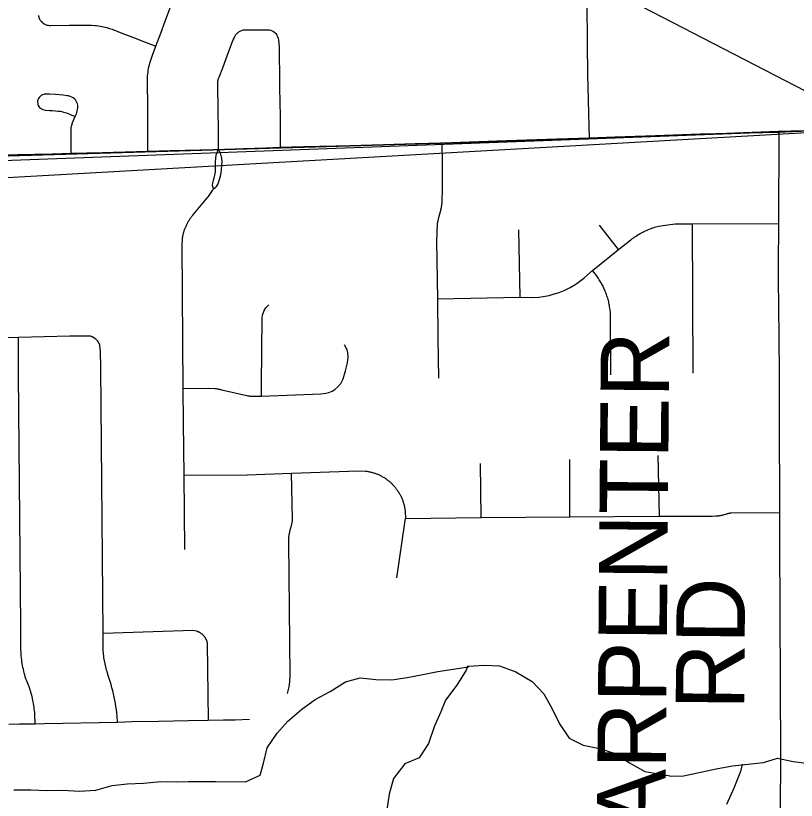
# Model space of a CAD drawing. Extents: x 0 to 34, y 0 to 22.
# Drawn here: x 5.7859 to 6.11, y 20.1857 to 20.5114 of the extents above; entities that cross this region are included whole.
import ezdxf

# ---------------------------------------------------------------- set-up
doc = ezdxf.new("R2010")
doc.units = 0
for name, color, linetype in [('GM_X_City_Street', 7, 'Continuous'), ('GM_X_Corporation', 7, 'Continuous'), ('GM_X_County_Road', 7, 'Continuous'), ('GM_X_County_Road_Text', 7, 'Continuous'), ('GM_X_Minor_River', 7, 'Continuous'), ('GM_X_Rail_Line_Text', 7, 'Continuous'), ('GM_X_Township', 7, 'Continuous'), ('GM_X_Unincorporated', 7, 'Continuous'), ('SH_Cut_Line', 7, 'Continuous'), ('SH_Text', 7, 'Continuous')]:
    doc.layers.add(name, color=color, linetype=linetype)

msp = doc.modelspace()

# ---------------------------------------------------------------- linework, layer by layer
at = {"layer": 'GM_X_City_Street'}
for p, q in [((6.03615, 20.41431), (6.0283, 20.42447)), ((6.06709, 20.36296), (6.06681, 20.42492)), ((5.99534, 20.39449), (5.99479, 20.42254)), ((6.05311, 20.30361), (6.05267, 20.32884)), ((5.97915, 20.30312), (5.97888, 20.32557)), ((6.01597, 20.30339), (6.01597, 20.32715))]:
    msp.add_line(p, q, dxfattribs=at)
for points in [[(5.84084, 20.45514), (5.84078, 20.47052), (5.84072, 20.47629), (5.84068, 20.48113), (5.84064, 20.48487), (5.84069, 20.48639), (5.84077, 20.48715), (5.84086, 20.48791), (5.84097, 20.48867), (5.84111, 20.48943), (5.84126, 20.49018), (5.84144, 20.49093), (5.84163, 20.49167), (5.84275, 20.49497), (5.84404, 20.49872), (5.84611, 20.50414), (5.84801, 20.50914), (5.85011, 20.51467), (5.85243, 20.52078), (5.85452, 20.52629), (5.8565, 20.5315), (5.85847, 20.53668)], [(5.79699, 20.50851), (5.79651, 20.50901), (5.79632, 20.50926), (5.79614, 20.50954), (5.79598, 20.50984), (5.79584, 20.51014), (5.79572, 20.51046), (5.79563, 20.51078), (5.79556, 20.51111), (5.7955, 20.51144)], [(5.79699, 20.50851), (5.7977, 20.50799), (5.79797, 20.50784), (5.79825, 20.50771), (5.79854, 20.50759), (5.79884, 20.5075), (5.79935, 20.50742), (5.79986, 20.50736), (5.80037, 20.50732), (5.80808, 20.50738), (5.81307, 20.50743), (5.81739, 20.50738), (5.81882, 20.50731), (5.81953, 20.50724), (5.82025, 20.50715), (5.82096, 20.50704), (5.82166, 20.50691), (5.82236, 20.50676), (5.82306, 20.5066), (5.82376, 20.50641), (5.82485, 20.50607), (5.82593, 20.50571), (5.83005, 20.50412), (5.83488, 20.50226), (5.83944, 20.5005), (5.84404, 20.49872)], [(5.87009, 20.45587), (5.87013, 20.46145), (5.87006, 20.46584), (5.87, 20.47054), (5.86992, 20.47572), (5.86987, 20.47925), (5.86981, 20.48321), (5.86989, 20.48425), (5.86996, 20.48459), (5.87004, 20.48493), (5.87015, 20.48526), (5.87028, 20.48558), (5.87042, 20.4859), (5.87185, 20.48972), (5.87315, 20.49317), (5.87431, 20.49629), (5.87593, 20.50062), (5.87625, 20.50135), (5.87658, 20.50208), (5.87671, 20.50238), (5.87685, 20.50268), (5.877, 20.50297), (5.87718, 20.50325), (5.87737, 20.50352), (5.87758, 20.50377), (5.87781, 20.50402), (5.87805, 20.50425), (5.8783, 20.50446), (5.87856, 20.50466), (5.87884, 20.50484), (5.87912, 20.50501), (5.87944, 20.50514), (5.8801, 20.50536), (5.88044, 20.50544), (5.88078, 20.50551), (5.88113, 20.50555), (5.89125, 20.50547), (5.89187, 20.50532), (5.89243, 20.50509), (5.89292, 20.50483), (5.89343, 20.50442), (5.89387, 20.50393), (5.89428, 20.50334), (5.89459, 20.5027), (5.89485, 20.50203), (5.89503, 20.5012), (5.89516, 20.49999), (5.89523, 20.49819), (5.8953, 20.49376), (5.89539, 20.48789), (5.89549, 20.48134), (5.89557, 20.47575), (5.89566, 20.46937), (5.89576, 20.46289), (5.89573, 20.45674)], [(5.80902, 20.45427), (5.80898, 20.45918), (5.8089, 20.46261), (5.80894, 20.46411), (5.809, 20.46482), (5.80909, 20.46554), (5.8093, 20.46638), (5.80957, 20.46708), (5.81066, 20.46955), (5.81111, 20.47068), (5.8113, 20.47126), (5.81146, 20.47185), (5.81161, 20.47244), (5.81171, 20.4731), (5.81167, 20.47423), (5.81154, 20.47482), (5.81133, 20.47538), (5.81104, 20.4759), (5.8107, 20.47639), (5.81029, 20.47683), (5.80983, 20.47722), (5.80922, 20.47757), (5.80858, 20.47784), (5.80791, 20.47804), (5.80722, 20.47817), (5.80568, 20.47833), (5.8024, 20.47861), (5.79995, 20.47882), (5.79887, 20.47886), (5.79795, 20.47878), (5.79765, 20.47871), (5.79707, 20.4785), (5.79653, 20.47821), (5.79603, 20.47785), (5.79564, 20.47743), (5.79537, 20.47698), (5.79516, 20.4765), (5.79504, 20.47599), (5.79513, 20.47446), (5.7953, 20.47403), (5.79553, 20.47364), (5.79584, 20.47329), (5.79619, 20.473), (5.79665, 20.47272), (5.79719, 20.47245), (5.79776, 20.47227), (5.79836, 20.47216), (5.79992, 20.47203), (5.80121, 20.47197), (5.80249, 20.47191), (5.80361, 20.47181), (5.80444, 20.4717), (5.80509, 20.47156), (5.80574, 20.47139), (5.80639, 20.4712), (5.80703, 20.47099), (5.80766, 20.47076), (5.80828, 20.47051), (5.81066, 20.46955)], [(5.86799, 20.43952), (5.86774, 20.44051), (5.86768, 20.44093), (5.86775, 20.44205), (5.86809, 20.44316), (5.86835, 20.44401), (5.86861, 20.44516), (5.86882, 20.44663), (5.86892, 20.45071), (5.86896, 20.45212), (5.86917, 20.45357), (5.87009, 20.45587)], [(5.86792, 20.43936), (5.86799, 20.43952), (5.86907, 20.44026), (5.86931, 20.4405), (5.86984, 20.44133), (5.87042, 20.44292), (5.87091, 20.44477), (5.87119, 20.44622), (5.87135, 20.44755), (5.87158, 20.45091), (5.8715, 20.45228), (5.8711, 20.45385), (5.87009, 20.45587)], [(5.96153, 20.361), (5.96125, 20.37734), (5.96116, 20.39385), (5.96072, 20.41769), (5.961, 20.42494), (5.96152, 20.42762), (5.96221, 20.43009), (5.96233, 20.43051), (5.96243, 20.43094), (5.96252, 20.43137), (5.96261, 20.4318), (5.96269, 20.43222), (5.96277, 20.43266), (5.96283, 20.43309), (5.96289, 20.43353), (5.96294, 20.43396), (5.96298, 20.4344), (5.96302, 20.43483), (5.96312, 20.43871), (5.96303, 20.4506), (5.96296, 20.4586)], [(5.85607, 20.28988), (5.85579, 20.32067), (5.85559, 20.34249), (5.85547, 20.35667), (5.855, 20.41616), (5.85514, 20.41869), (5.85518, 20.41902), (5.85523, 20.41934), (5.85528, 20.41967), (5.85534, 20.42), (5.85541, 20.42032), (5.85548, 20.42064), (5.85556, 20.42096), (5.85564, 20.42128), (5.85573, 20.4216), (5.85582, 20.42192), (5.85592, 20.42223), (5.85602, 20.42255), (5.85613, 20.42286), (5.85625, 20.42317), (5.85637, 20.42348), (5.8565, 20.42378), (5.85663, 20.42408), (5.85676, 20.42439), (5.8569, 20.42468), (5.85705, 20.42498), (5.85721, 20.42527), (5.85736, 20.42556), (5.85753, 20.42585), (5.85769, 20.42613), (5.85786, 20.42642), (5.85804, 20.42669), (5.85822, 20.42697), (5.85841, 20.42724), (5.8586, 20.42751), (5.8588, 20.42778), (5.859, 20.42804), (5.85921, 20.4283), (5.85942, 20.42855), (5.86573, 20.43606), (5.86594, 20.43632), (5.8676, 20.43878), (5.86792, 20.43936)], [(5.96116, 20.39385), (5.99534, 20.39449), (6.00046, 20.39445), (6.00301, 20.39456), (6.00492, 20.39479), (6.00736, 20.3953), (6.00896, 20.39573), (6.01146, 20.3965), (6.0136, 20.39736), (6.01614, 20.39857), (6.01849, 20.39998), (6.02181, 20.4025), (6.02529, 20.40565), (6.03615, 20.41431), (6.04128, 20.41841), (6.04174, 20.41876), (6.04222, 20.41909), (6.0427, 20.41943), (6.04318, 20.41975), (6.04368, 20.42007), (6.04417, 20.42037), (6.04467, 20.42067), (6.04518, 20.42096), (6.04569, 20.42124), (6.04621, 20.42151), (6.04673, 20.42178), (6.04725, 20.42203), (6.04779, 20.42227), (6.04832, 20.42251), (6.04886, 20.42273), (6.0494, 20.42295), (6.04995, 20.42315), (6.05049, 20.42335), (6.05105, 20.42354), (6.0516, 20.42371), (6.05216, 20.42388), (6.05273, 20.42404), (6.05669, 20.42463), (6.05963, 20.42492), (6.06681, 20.42492), (6.10271, 20.4251)], [(6.03294, 20.36229), (6.03284, 20.38739), (6.0328, 20.38791), (6.03276, 20.38844), (6.0327, 20.38896), (6.03264, 20.38949), (6.03257, 20.39001), (6.03248, 20.39053), (6.03239, 20.39106), (6.03229, 20.39157), (6.03219, 20.39209), (6.03207, 20.39261), (6.03194, 20.39312), (6.0318, 20.39363), (6.03166, 20.39414), (6.03151, 20.39464), (6.03134, 20.39515), (6.03117, 20.39565), (6.03099, 20.39614), (6.0308, 20.39664), (6.03061, 20.39713), (6.0304, 20.39761), (6.03019, 20.3981), (6.02996, 20.39858), (6.02973, 20.39905), (6.0295, 20.39952), (6.02925, 20.39999), (6.02899, 20.40045), (6.02873, 20.40091), (6.02846, 20.40136), (6.02818, 20.40181), (6.02789, 20.40226), (6.0276, 20.40269), (6.02729, 20.40313), (6.02698, 20.40356), (6.02667, 20.40398), (6.02634, 20.4044), (6.02601, 20.40481), (6.02529, 20.40565)], [(5.88794, 20.35353), (5.88802, 20.3585), (5.88824, 20.38593), (5.88842, 20.3871), (5.8891, 20.38897), (5.88981, 20.39014), (5.89107, 20.39141)], [(5.82819, 20.21821), (5.82806, 20.22069), (5.82791, 20.22201), (5.82774, 20.22333), (5.82755, 20.22465), (5.82733, 20.22596), (5.82709, 20.22727), (5.82683, 20.22858), (5.82654, 20.22988), (5.82623, 20.23117), (5.8259, 20.23246), (5.82555, 20.23374), (5.82517, 20.23502), (5.82477, 20.23629), (5.82435, 20.23756), (5.82403, 20.23852), (5.82383, 20.23916), (5.82364, 20.2398), (5.82347, 20.24044), (5.82331, 20.24109), (5.82315, 20.24173), (5.82301, 20.24239), (5.82288, 20.24304), (5.82277, 20.24369), (5.82266, 20.24435), (5.82256, 20.24501), (5.82248, 20.24567), (5.82241, 20.24634), (5.82235, 20.247), (5.8223, 20.24766), (5.82226, 20.24833), (5.82222, 20.25511), (5.82126, 20.36518), (5.82114, 20.37208), (5.8209, 20.3745), (5.82083, 20.37469), (5.8208, 20.37479), (5.82076, 20.37488), (5.82072, 20.37498), (5.82068, 20.37507), (5.82064, 20.37516), (5.8206, 20.37525), (5.82055, 20.37534), (5.82051, 20.37543), (5.82046, 20.37552), (5.82041, 20.37561), (5.82036, 20.3757), (5.82031, 20.37578), (5.82025, 20.37587), (5.8202, 20.37596), (5.82014, 20.37604), (5.82008, 20.37612), (5.82002, 20.3762), (5.81996, 20.37629), (5.8199, 20.37637), (5.81983, 20.37644), (5.81977, 20.37652), (5.8197, 20.3766), (5.81963, 20.37667), (5.81957, 20.37675), (5.81949, 20.37682), (5.81942, 20.37689), (5.81935, 20.37696), (5.81927, 20.37703), (5.8192, 20.3771), (5.81912, 20.37716), (5.81904, 20.37723), (5.81897, 20.37729), (5.81889, 20.37735), (5.8188, 20.37741), (5.81872, 20.37747), (5.81864, 20.37753), (5.81856, 20.37758), (5.81847, 20.37764), (5.81838, 20.37769), (5.8183, 20.37775), (5.81821, 20.3778), (5.81812, 20.37784), (5.81803, 20.37789), (5.81794, 20.37794), (5.81785, 20.37798), (5.81776, 20.37802), (5.81766, 20.37806), (5.81757, 20.3781), (5.81748, 20.37814), (5.81738, 20.37818), (5.81729, 20.37821), (5.81719, 20.37824), (5.817, 20.3783), (5.80846, 20.37834), (5.78706, 20.37775), (5.77294, 20.37736)], [(5.79397, 20.21753), (5.79386, 20.22152), (5.79381, 20.22225), (5.79374, 20.22297), (5.79366, 20.22369), (5.79357, 20.22441), (5.79346, 20.22513), (5.79335, 20.22584), (5.79322, 20.22656), (5.79308, 20.22727), (5.79292, 20.22798), (5.79276, 20.22868), (5.79258, 20.22938), (5.79239, 20.23008), (5.79218, 20.23078), (5.79197, 20.23147), (5.79174, 20.23216), (5.7915, 20.23285), (5.79125, 20.23353), (5.79099, 20.2342), (5.79071, 20.23487), (5.79042, 20.23554), (5.79013, 20.2362), (5.78988, 20.23703), (5.78966, 20.2378), (5.78946, 20.23857), (5.78927, 20.23935), (5.7891, 20.24013), (5.78894, 20.24091), (5.78879, 20.24169), (5.78866, 20.24248), (5.78854, 20.24327), (5.78843, 20.24406), (5.78834, 20.24486), (5.78826, 20.24565), (5.7882, 20.24644), (5.78815, 20.24724), (5.78811, 20.24804), (5.78805, 20.25831), (5.78714, 20.3623), (5.78706, 20.37775)], [(5.85547, 20.35667), (5.8659, 20.35679), (5.86854, 20.35668), (5.86887, 20.35664), (5.8692, 20.3566), (5.86952, 20.35655), (5.86985, 20.35649), (5.87017, 20.35643), (5.8705, 20.35636), (5.87082, 20.35629), (5.87114, 20.35621), (5.87146, 20.35612), (5.872, 20.35596), (5.88192, 20.3537), (5.88224, 20.35365), (5.88257, 20.3536), (5.8829, 20.35356), (5.88323, 20.35352), (5.88356, 20.35349), (5.88794, 20.35353), (5.91264, 20.3544), (5.91465, 20.35467), (5.9159, 20.35502), (5.91735, 20.35556), (5.91837, 20.35625), (5.91966, 20.35736), (5.9209, 20.35869), (5.92187, 20.36073), (5.92286, 20.36398), (5.92365, 20.36733), (5.92387, 20.36971), (5.92377, 20.37167), (5.92371, 20.372), (5.92346, 20.37276), (5.92239, 20.37483)], [(5.85579, 20.32067), (5.88196, 20.32085), (5.90041, 20.32151), (5.92813, 20.32252), (5.93109, 20.32239), (5.93142, 20.32235), (5.93174, 20.3223), (5.93207, 20.32225), (5.9324, 20.32219), (5.93272, 20.32213), (5.93304, 20.32206), (5.93336, 20.32198), (5.93368, 20.3219), (5.934, 20.32181), (5.93432, 20.32172), (5.93463, 20.32162), (5.93495, 20.32152), (5.93526, 20.32141), (5.93557, 20.32129), (5.93588, 20.32117), (5.93618, 20.32105), (5.93648, 20.32091), (5.93678, 20.32078), (5.93708, 20.32064), (5.93738, 20.32049), (5.93767, 20.32034), (5.93796, 20.32018), (5.93825, 20.32002), (5.93853, 20.31986), (5.93881, 20.31968), (5.93909, 20.31951), (5.93937, 20.31933), (5.93964, 20.31914), (5.93991, 20.31895), (5.94017, 20.31876), (5.94043, 20.31856), (5.94069, 20.31835), (5.94095, 20.31814), (5.9412, 20.31793), (5.94145, 20.31771), (5.94169, 20.31749), (5.94193, 20.31726), (5.94216, 20.31703), (5.94239, 20.3168), (5.94262, 20.31656), (5.94285, 20.31632), (5.94307, 20.31607), (5.94328, 20.31582), (5.94349, 20.31557), (5.94369, 20.31531), (5.9439, 20.31505), (5.94409, 20.31479), (5.94428, 20.31452), (5.94447, 20.31425), (5.94465, 20.31397), (5.94483, 20.3137), (5.945, 20.31342), (5.94517, 20.31314), (5.94533, 20.31285), (5.94549, 20.31256), (5.94564, 20.31227), (5.94579, 20.31197), (5.94593, 20.31168), (5.94607, 20.31138), (5.9462, 20.31108), (5.94633, 20.31077), (5.94645, 20.31047), (5.94656, 20.31016), (5.94667, 20.30985), (5.94678, 20.30954), (5.94687, 20.30922), (5.94697, 20.30891), (5.94706, 20.30859), (5.94714, 20.30827), (5.94722, 20.30795), (5.94729, 20.30763), (5.94735, 20.30731), (5.94742, 20.30698), (5.94747, 20.30666), (5.94752, 20.30633), (5.94756, 20.30601), (5.9476, 20.30568), (5.94768, 20.30272)], [(5.8987, 20.23012), (5.89945, 20.2328), (5.89976, 20.23487), (5.8998, 20.23755), (5.89924, 20.29286), (5.89936, 20.29513), (5.8994, 20.29546), (5.89944, 20.29579), (5.8995, 20.29611), (5.89955, 20.29644), (5.89961, 20.29676), (5.89968, 20.29709), (5.89975, 20.29741), (5.89983, 20.29773), (5.89992, 20.29805), (5.90001, 20.29837), (5.9001, 20.29868), (5.9002, 20.299), (5.90029, 20.29931), (5.90037, 20.29963), (5.90045, 20.29995), (5.90053, 20.30028), (5.9006, 20.3006), (5.90066, 20.30092), (5.90071, 20.30125), (5.90077, 20.30157), (5.90081, 20.3019), (5.90085, 20.30223), (5.90088, 20.30256), (5.90041, 20.32151)], [(5.94408, 20.27802), (5.9475, 20.30094), (5.94768, 20.30272)], [(5.94768, 20.30272), (5.97915, 20.30312), (6.01597, 20.30339), (6.05311, 20.30361), (6.07507, 20.30366), (6.07661, 20.30374), (6.07699, 20.30377), (6.07738, 20.30381), (6.07776, 20.30386), (6.07814, 20.30392), (6.07852, 20.30398), (6.0789, 20.30405), (6.07928, 20.30413), (6.07966, 20.30421), (6.08003, 20.3043), (6.08054, 20.30444), (6.08074, 20.30451), (6.08094, 20.30458), (6.08113, 20.30465), (6.08133, 20.30471), (6.08153, 20.30477), (6.08173, 20.30483), (6.08193, 20.30488), (6.08213, 20.30493), (6.08233, 20.30498), (6.08254, 20.30502), (6.08274, 20.30506), (6.08295, 20.3051), (6.10312, 20.30522)], [(5.82222, 20.25511), (5.85538, 20.25619), (5.85949, 20.25633), (5.86093, 20.25605), (5.86104, 20.25602), (5.86114, 20.25598), (5.86125, 20.25594), (5.86136, 20.2559), (5.86146, 20.25586), (5.86156, 20.25582), (5.86167, 20.25577), (5.86177, 20.25573), (5.86187, 20.25568), (5.86197, 20.25562), (5.86207, 20.25557), (5.86217, 20.25552), (5.86227, 20.25546), (5.86237, 20.2554), (5.86246, 20.25534), (5.86256, 20.25528), (5.86265, 20.25522), (5.86274, 20.25516), (5.86283, 20.25509), (5.86292, 20.25502), (5.86301, 20.25495), (5.8631, 20.25488), (5.86319, 20.25481), (5.86328, 20.25474), (5.86336, 20.25466), (5.86344, 20.25459), (5.86352, 20.25451), (5.8636, 20.25443), (5.86368, 20.25435), (5.86376, 20.25426), (5.86384, 20.25418), (5.86391, 20.2541), (5.86398, 20.25401), (5.86405, 20.25392), (5.86412, 20.25383), (5.86419, 20.25374), (5.86426, 20.25365), (5.86432, 20.25356), (5.86438, 20.25347), (5.86445, 20.25337), (5.86451, 20.25328), (5.86457, 20.25318), (5.86462, 20.25308), (5.86468, 20.25298), (5.86473, 20.25288), (5.86478, 20.25278), (5.86483, 20.25268), (5.86488, 20.25258), (5.86493, 20.25248), (5.86497, 20.25237), (5.86502, 20.25227), (5.86506, 20.25216), (5.86509, 20.25206), (5.86513, 20.25195), (5.86516, 20.25184), (5.8652, 20.25174), (5.86541, 20.25076), (5.86587, 20.219)], [(5.78307, 20.21736), (5.78755, 20.21743), (5.79397, 20.21753), (5.79785, 20.21759), (5.82819, 20.21821), (5.83421, 20.21839), (5.84527, 20.2186), (5.85764, 20.21881), (5.86587, 20.219), (5.87222, 20.21909), (5.87707, 20.21921), (5.88297, 20.21946)]]:
    msp.add_lwpolyline(points, dxfattribs=at)
at = {"layer": 'GM_X_Corporation'}
msp.add_lwpolyline([(5.28697, 20.43682), (5.37238, 20.44113), (5.39325, 20.43926), (5.39355, 20.42189), (5.38919, 20.41768), (5.37328, 20.41713), (5.36072, 20.42299), (5.35093, 20.40112), (5.64652, 20.40911), (5.64598, 20.44636), (6.02351, 20.46032), (6.10157, 20.46321), (6.13454, 20.46419)], dxfattribs=at)
at = {"layer": 'GM_X_County_Road'}
for p, q in [((6.1028, 20.46305), (6.10532, 20.46316)), ((6.10274, 20.38991), (6.1026, 20.40259)), ((6.10282, 20.37845), (6.10274, 20.38991))]:
    msp.add_line(p, q, dxfattribs=at)
for points in [[(6.02406, 20.46066), (6.02396, 20.46578), (6.02385, 20.47076), (6.02372, 20.47631), (6.02359, 20.48202), (6.02348, 20.4867), (6.02337, 20.49176), (6.0233, 20.4949), (6.02323, 20.50569), (6.02319, 20.51095), (6.02315, 20.5163)], [(6.10532, 20.46316), (6.11187, 20.46344), (6.1259, 20.46391), (6.13463, 20.46421), (6.13935, 20.46436), (6.14384, 20.46451), (6.15381, 20.4648), (6.1654, 20.46514), (6.17152, 20.46534)], [(6.02406, 20.46066), (6.0346, 20.46104), (6.05157, 20.46166), (6.07009, 20.46233), (6.08925, 20.4628), (6.1028, 20.46305)], [(6.1026, 20.40259), (6.10251, 20.40739), (6.10271, 20.4251), (6.1028, 20.46305)], [(5.96296, 20.4586), (5.97058, 20.45887), (5.98566, 20.45938), (6.01052, 20.46023), (6.02406, 20.46066)], [(5.84084, 20.45514), (5.8501, 20.4554), (5.86236, 20.45566), (5.87009, 20.45587)], [(5.87009, 20.45587), (5.88048, 20.45619), (5.88962, 20.45652), (5.89573, 20.45674)], [(5.89573, 20.45674), (5.90552, 20.45704), (5.91876, 20.45736), (5.93008, 20.45764), (5.95181, 20.45828), (5.96296, 20.4586)], [(5.75345, 20.4528), (5.76376, 20.4532), (5.7794, 20.45366), (5.80101, 20.4541), (5.80902, 20.45427)], [(5.80902, 20.45427), (5.82181, 20.4546), (5.83608, 20.455), (5.84084, 20.45514)], [(6.10312, 20.30522), (6.10298, 20.34546), (6.10293, 20.36223), (6.10282, 20.37845)], [(6.10379, 20.09202), (6.10358, 20.10398), (6.10351, 20.13815), (6.10342, 20.15078), (6.10333, 20.16264), (6.10326, 20.17276), (6.10338, 20.18686), (6.10348, 20.1984), (6.10334, 20.23999), (6.10328, 20.25768), (6.10324, 20.27023), (6.10318, 20.2868), (6.10312, 20.30522)]]:
    msp.add_lwpolyline(points, dxfattribs=at)
at = {"layer": 'GM_X_Minor_River'}
for points in [[(5.7852, 20.19012), (5.79222, 20.19007), (5.79905, 20.18981), (5.8055, 20.18993), (5.81234, 20.18949), (5.81916, 20.19), (5.82596, 20.19184), (5.83221, 20.19252), (5.83903, 20.19284), (5.84623, 20.19354), (5.85287, 20.19348), (5.85762, 20.19357), (5.86407, 20.1935), (5.86881, 20.19359), (5.88134, 20.19344), (5.88736, 20.19621), (5.88878, 20.20118), (5.89037, 20.20748), (5.89443, 20.21364), (5.89889, 20.21866), (5.90468, 20.22352), (5.9103, 20.22762), (5.9165, 20.23096), (5.92288, 20.23488), (5.92892, 20.23652), (5.93538, 20.23588), (5.94203, 20.23581), (5.94846, 20.23669), (5.95489, 20.23795), (5.96113, 20.23921), (5.97382, 20.24119)], [(5.97361, 20.24153), (5.97288, 20.23981), (5.96901, 20.23347), (5.96438, 20.2273), (5.96239, 20.22251), (5.95966, 20.21619), (5.95732, 20.2093), (5.95345, 20.20334), (5.94742, 20.20095), (5.94279, 20.19478), (5.94101, 20.18829), (5.94, 20.18181)], [(5.97399, 20.24135), (5.98024, 20.24185), (5.9867, 20.24159), (5.99358, 20.23906), (6.00029, 20.235), (6.00513, 20.22996), (6.00866, 20.22376), (6.01162, 20.21754), (6.01572, 20.21154), (6.02147, 20.2086), (6.02832, 20.20721), (6.03481, 20.20524), (6.04077, 20.20136), (6.0471, 20.19768), (6.05357, 20.19666), (6.05833, 20.1958), (6.06307, 20.19589), (6.07668, 20.1988), (6.08349, 20.20007), (6.09636, 20.20145), (6.10221, 20.20327), (6.10869, 20.20187), (6.11516, 20.20104)], [(6.08746, 20.20072), (6.08676, 20.19766), (6.08404, 20.19077), (6.08094, 20.18406)]]:
    msp.add_lwpolyline(points, dxfattribs=at)
at = {"layer": 'GM_X_Rail_Line_Text'}
msp.add_lwpolyline([(8.9, 20.9), (4.27516, 20.9), (4.27475, 20.80739), (4.27534, 20.58948), (4.27522, 20.47097), (4.2757, 20.41631), (4.37341, 20.41813), (4.72752, 20.4267), (4.7877, 20.42788), (4.79081, 20.42795), (4.79449, 20.42802), (5.37238, 20.44113), (6.02351, 20.46032), (6.10247, 20.46324), (6.13454, 20.46419), (6.14318, 20.46445), (6.34991, 20.47249), (6.36809, 20.47307), (6.41713, 20.47364), (6.46674, 20.47499), (6.69534, 20.4811), (6.99108, 20.48711), (7.05001, 20.48828)], dxfattribs=at)
at = {"layer": 'GM_X_Township'}
msp.add_lwpolyline([(4.37341, 20.41813), (4.72752, 20.4267), (4.7877, 20.42788), (4.79081, 20.42795), (4.79449, 20.42802), (5.37238, 20.44113), (6.02351, 20.46032), (6.10247, 20.46324), (6.13454, 20.46419), (6.14318, 20.46445), (6.34991, 20.47249), (6.36809, 20.47307), (6.41713, 20.47364), (6.46674, 20.47499), (6.69534, 20.4811), (6.69577, 20.38797), (6.6972, 20.33895), (6.70046, 20.15267), (6.70176, 19.95589), (6.70342, 19.80339), (6.70464, 19.7337), (6.70537, 19.6821), (6.70963, 19.16766)], dxfattribs=at)
at = {"layer": 'GM_X_Unincorporated'}
msp.add_lwpolyline([(4.37341, 20.41813), (4.72752, 20.4267), (4.7877, 20.42788), (4.79081, 20.42795), (4.79449, 20.42802), (4.99492, 20.4316), (5.04517, 20.4325), (5.28697, 20.43682), (5.37238, 20.44113), (5.39325, 20.43926), (5.64598, 20.44636), (6.02351, 20.46032), (6.10157, 20.46321), (6.13454, 20.46419), (6.14318, 20.46445), (6.34991, 20.47249), (6.36809, 20.47307), (6.41713, 20.47364), (6.46674, 20.47499), (6.69534, 20.4811), (6.68487, 20.9), (4.27516, 20.9)], dxfattribs=at)
at = {"layer": 'SH_Cut_Line'}
msp.add_lwpolyline([(7.05001, 20.48828), (6.99108, 20.48711), (6.69534, 20.4811), (6.46674, 20.47499), (6.41713, 20.47364), (6.36809, 20.47307), (6.34991, 20.47249), (6.14318, 20.46445), (6.13454, 20.46419), (6.10247, 20.46324), (6.02351, 20.46032), (5.37238, 20.44113), (4.79449, 20.42802), (4.79081, 20.42795), (4.7877, 20.42788), (4.72752, 20.4267), (4.37341, 20.41813), (4.2757, 20.41631), (3.76027, 20.40736), (3.3226, 20.40192), (2.99803, 20.39937), (2.65087, 20.39662)], dxfattribs=at)
at = {"layer": 'SH_Text'}
msp.add_lwpolyline([(5.36424, 20.42069), (6.14384, 20.46451), (5.36424, 20.867)], close=True, dxfattribs=at)

# ---------------------------------------------------------------- texts
at = {"layer": 'GM_X_County_Road_Text'}
for s, rotation, p in [('CARPENTER', 89.5289, (6.05535, 20.14597)), ('RD', 89.5063, (6.08828, 20.22323))]:
    msp.add_text(s, height=0.028409, rotation=rotation, dxfattribs=at).set_placement(p)

doc.saveas('drawing.dxf')
